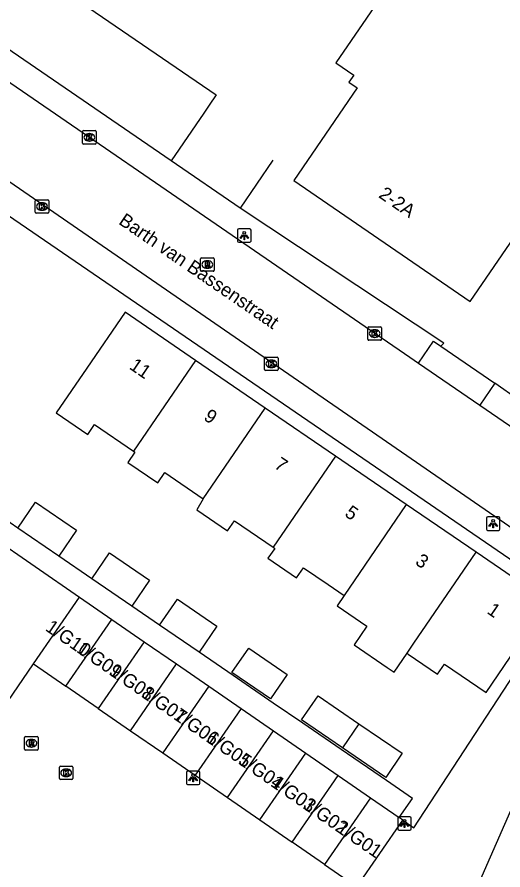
# Model space of a CAD drawing. Extents: x 160026 to 161302, y 384757 to 385701.
# Drawn here: x 160089.1 to 160125, y 385310.5 to 385373.5 of the extents above; entities that cross this region are included whole.
import ezdxf

# ---------------------------------------------------------------- set-up
doc = ezdxf.new("R2010")
doc.units = 0
for name, color, linetype in [('IMGEO_Kolk', 7, 'Continuous'), ('IMGEO_Lichtpunt', 7, 'Continuous'), ('IMGEO_Muur', 7, 'Continuous'), ('IMGEO_Openbare_ruimte_label', 7, 'Continuous'), ('IMGEO_Pand', 7, 'Continuous'), ('IMGEO_Pand_nummerreeks', 7, 'Continuous'), ('IMGEO_Rijbaan_lokaal_open', 7, 'Continuous'), ('IMGEO_Rioolput', 7, 'Continuous'), ('IMGEO_Voetpad_open', 7, 'Continuous')]:
    doc.layers.add(name, color=color, linetype=linetype)

msp = doc.modelspace()

# ---------------------------------------------------------------- linework, layer by layer
at = {"layer": 'IMGEO_Kolk'}
for p, q in [((160093.952, 385364.23), (160093.952, 385365.082)), ((160094.027, 385365.156), (160094.879, 385365.156)), ((160094.44, 385364.936), (160094.465, 385364.936)), ((160094.953, 385365.082), (160094.953, 385364.23)), ((160094.879, 385364.156), (160094.027, 385364.156)), ((160094.463, 385364.376), (160094.438, 385364.376)), ((160090.443, 385359.115), (160090.443, 385359.967)), ((160090.518, 385360.041), (160091.37, 385360.041)), ((160090.931, 385359.821), (160090.956, 385359.821)), ((160091.444, 385359.967), (160091.444, 385359.115)), ((160091.37, 385359.041), (160090.518, 385359.041)), ((160090.954, 385359.261), (160090.929, 385359.261)), ((160115.061, 385349.724), (160115.061, 385350.576)), ((160115.136, 385350.65), (160115.988, 385350.65)), ((160115.549, 385350.43), (160115.574, 385350.43)), ((160116.062, 385350.576), (160116.062, 385349.724)), ((160115.988, 385349.65), (160115.136, 385349.65)), ((160115.572, 385349.87), (160115.547, 385349.87)), ((160107.417, 385347.485), (160107.417, 385348.337)), ((160107.492, 385348.411), (160108.344, 385348.411)), ((160107.905, 385348.191), (160107.93, 385348.191)), ((160108.418, 385348.337), (160108.418, 385347.485)), ((160107.928, 385347.631), (160107.903, 385347.631)), ((160108.344, 385347.411), (160107.492, 385347.411)), ((160092.235, 385317.248), (160092.235, 385318.1)), ((160092.31, 385318.174), (160093.162, 385318.174)), ((160092.723, 385317.954), (160092.748, 385317.954)), ((160093.236, 385318.1), (160093.236, 385317.248)), ((160092.746, 385317.394), (160092.721, 385317.394)), ((160093.162, 385317.174), (160092.31, 385317.174))]:
    msp.add_line(p, q, dxfattribs=at)
for points in [[(160093.952, 385364.23), (160093.952, 385365.082)], [(160094.027, 385365.156), (160094.879, 385365.156)], [(160094.273, 385364.856), (160094.396, 385364.856), (160094.396, 385364.705), (160094.526, 385364.856), (160094.69, 385364.856), (160094.544, 385364.705), (160094.697, 385364.456), (160094.545, 385364.456), (160094.46, 385364.62), (160094.396, 385364.553), (160094.396, 385364.456), (160094.273, 385364.456), (160094.273, 385364.856)], [(160094.953, 385365.082), (160094.953, 385364.23)], [(160094.879, 385364.156), (160094.027, 385364.156)], [(160090.443, 385359.115), (160090.443, 385359.967)], [(160090.518, 385360.041), (160091.37, 385360.041)], [(160090.764, 385359.741), (160090.887, 385359.741), (160090.887, 385359.59), (160091.017, 385359.741), (160091.181, 385359.741), (160091.035, 385359.59), (160091.188, 385359.341), (160091.036, 385359.341), (160090.951, 385359.505), (160090.887, 385359.438), (160090.887, 385359.341), (160090.764, 385359.341), (160090.764, 385359.741)], [(160091.444, 385359.967), (160091.444, 385359.115)], [(160091.37, 385359.041), (160090.518, 385359.041)], [(160115.061, 385349.724), (160115.061, 385350.576)], [(160115.136, 385350.65), (160115.988, 385350.65)], [(160115.382, 385350.35), (160115.505, 385350.35), (160115.505, 385350.199), (160115.635, 385350.35), (160115.799, 385350.35), (160115.653, 385350.199), (160115.806, 385349.95), (160115.654, 385349.95), (160115.569, 385350.114), (160115.505, 385350.047), (160115.505, 385349.95), (160115.382, 385349.95), (160115.382, 385350.35)], [(160116.062, 385350.576), (160116.062, 385349.724)], [(160115.988, 385349.65), (160115.136, 385349.65)], [(160107.417, 385347.485), (160107.417, 385348.337)], [(160107.492, 385348.411), (160108.344, 385348.411)], [(160108.418, 385348.337), (160108.418, 385347.485)], [(160107.738, 385348.111), (160107.861, 385348.111), (160107.861, 385347.96), (160107.991, 385348.111), (160108.155, 385348.111), (160108.009, 385347.96), (160108.162, 385347.711), (160108.01, 385347.711), (160107.925, 385347.875), (160107.861, 385347.808), (160107.861, 385347.711), (160107.738, 385347.711), (160107.738, 385348.111)], [(160108.344, 385347.411), (160107.492, 385347.411)], [(160092.235, 385317.248), (160092.235, 385318.1)], [(160092.31, 385318.174), (160093.162, 385318.174)], [(160093.236, 385318.1), (160093.236, 385317.248)], [(160092.556, 385317.874), (160092.679, 385317.874), (160092.679, 385317.723), (160092.809, 385317.874), (160092.973, 385317.874), (160092.827, 385317.723), (160092.98, 385317.474), (160092.828, 385317.474), (160092.743, 385317.638), (160092.679, 385317.571), (160092.679, 385317.474), (160092.556, 385317.474), (160092.556, 385317.874)], [(160093.162, 385317.174), (160092.31, 385317.174)]]:
    msp.add_lwpolyline(points, dxfattribs=at)
for centre, start, end in [((160094.029, 385365.08), 91.55205, 178.44795), ((160094.029, 385365.08), 91.55205, 178.44795), ((160094.877, 385365.08), 1.55205, 88.44795), ((160094.877, 385365.08), 1.55205, 88.44795), ((160094.029, 385364.232), 181.55205, 268.44795), ((160094.029, 385364.232), 181.55205, 268.44795), ((160094.877, 385364.232), 271.55205, 358.44795), ((160094.877, 385364.232), 271.55205, 358.44795), ((160090.52, 385359.965), 91.55205, 178.44795), ((160090.52, 385359.965), 91.55205, 178.44795), ((160091.368, 385359.965), 1.55205, 88.44795), ((160091.368, 385359.965), 1.55205, 88.44795), ((160090.52, 385359.117), 181.55205, 268.44795), ((160090.52, 385359.117), 181.55205, 268.44795), ((160091.368, 385359.117), 271.55205, 358.44795), ((160091.368, 385359.117), 271.55205, 358.44795), ((160115.138, 385350.574), 91.55205, 178.44795), ((160115.138, 385350.574), 91.55205, 178.44795), ((160115.986, 385350.574), 1.55205, 88.44795), ((160115.986, 385350.574), 1.55205, 88.44795), ((160115.138, 385349.726), 181.55205, 268.44795), ((160115.138, 385349.726), 181.55205, 268.44795), ((160115.986, 385349.726), 271.55205, 358.44795), ((160115.986, 385349.726), 271.55205, 358.44795), ((160107.494, 385348.335), 91.55205, 178.44795), ((160107.494, 385348.335), 91.55205, 178.44795), ((160108.342, 385348.335), 1.55205, 88.44795), ((160108.342, 385348.335), 1.55205, 88.44795), ((160107.494, 385347.487), 181.55205, 268.44795), ((160107.494, 385347.487), 181.55205, 268.44795), ((160108.342, 385347.487), 271.55205, 358.44795), ((160108.342, 385347.487), 271.55205, 358.44795), ((160092.312, 385318.098), 91.55205, 178.44795), ((160092.312, 385318.098), 91.55205, 178.44795), ((160093.16, 385318.098), 1.55205, 88.44795), ((160093.16, 385318.098), 1.55205, 88.44795), ((160092.312, 385317.25), 181.55205, 268.44795), ((160092.312, 385317.25), 181.55205, 268.44795), ((160093.16, 385317.25), 271.55205, 358.44795), ((160093.16, 385317.25), 271.55205, 358.44795)]:
    msp.add_arc(centre, 0.0765, start, end, dxfattribs=at)
for centre, major_axis, ratio, start_param, end_param in [((160094.439, 385364.656), (-0.387, 0.002), 0.722429, 4.712389, 7.853982), ((160094.464, 385364.656), (-0.39, 0.002), 0.717154, 1.570796, 4.712389), ((160090.93, 385359.541), (-0.387, 0.002), 0.722429, 4.712389, 7.853982), ((160090.955, 385359.541), (-0.39, 0.002), 0.717154, 1.570796, 4.712389), ((160115.548, 385350.15), (-0.387, 0.002), 0.722429, 4.712389, 7.853982), ((160115.573, 385350.15), (-0.39, 0.002), 0.717154, 1.570796, 4.712389), ((160107.904, 385347.911), (-0.387, 0.002), 0.722429, 4.712389, 7.853982), ((160107.929, 385347.911), (-0.39, 0.002), 0.717154, 1.570796, 4.712389), ((160092.722, 385317.674), (-0.387, 0.002), 0.722429, 4.712389, 7.853982), ((160092.747, 385317.674), (-0.39, 0.002), 0.717154, 1.570796, 4.712389)]:
    msp.add_ellipse(centre, major_axis=major_axis, ratio=ratio, start_param=start_param, end_param=end_param, dxfattribs=at)
at = {"layer": 'IMGEO_Lichtpunt'}
for p, q in [((160105.414, 385357.796), (160105.414, 385356.989)), ((160105.414, 385357.796), (160105.414, 385356.989)), ((160106.316, 385357.891), (160105.508, 385357.891)), ((160106.316, 385357.891), (160105.508, 385357.891)), ((160106.41, 385356.989), (160106.41, 385357.796)), ((160106.41, 385356.989), (160106.41, 385357.796)), ((160105.508, 385356.895), (160106.316, 385356.895)), ((160105.508, 385356.895), (160106.316, 385356.895)), ((160123.824, 385336.503), (160123.824, 385335.696)), ((160123.824, 385336.503), (160123.824, 385335.696)), ((160124.726, 385336.598), (160123.918, 385336.598)), ((160124.726, 385336.598), (160123.918, 385336.598)), ((160124.82, 385335.696), (160124.82, 385336.503)), ((160124.82, 385335.696), (160124.82, 385336.503)), ((160123.918, 385335.602), (160124.726, 385335.602)), ((160123.918, 385335.602), (160124.726, 385335.602)), ((160101.628, 385317.703), (160101.628, 385316.896)), ((160101.628, 385317.703), (160101.628, 385316.896)), ((160102.53, 385317.798), (160101.722, 385317.798)), ((160102.53, 385317.798), (160101.722, 385317.798)), ((160102.624, 385316.896), (160102.624, 385317.703)), ((160102.624, 385316.896), (160102.624, 385317.703)), ((160101.722, 385316.802), (160102.53, 385316.802)), ((160101.722, 385316.802), (160102.53, 385316.802)), ((160117.266, 385314.329), (160117.266, 385313.522)), ((160117.266, 385314.329), (160117.266, 385313.522)), ((160118.168, 385314.424), (160117.36, 385314.424)), ((160118.168, 385314.424), (160117.36, 385314.424)), ((160118.262, 385313.522), (160118.262, 385314.329)), ((160118.262, 385313.522), (160118.262, 385314.329)), ((160117.36, 385313.428), (160118.168, 385313.428)), ((160117.36, 385313.428), (160118.168, 385313.428))]:
    msp.add_line(p, q, dxfattribs=at)
for points in [[(160105.788, 385357.46), (160105.827, 385357.432), (160105.639, 385357.17), (160105.601, 385357.197), (160105.788, 385357.46)], [(160105.89, 385357.412), (160105.937, 385357.412), (160105.937, 385357.09), (160105.89, 385357.09), (160105.89, 385357.412)], [(160106, 385357.432), (160106.038, 385357.459), (160106.225, 385357.197), (160106.186, 385357.169), (160106, 385357.432)], [(160124.198, 385336.167), (160124.237, 385336.139), (160124.049, 385335.877), (160124.011, 385335.904), (160124.198, 385336.167)], [(160124.3, 385336.119), (160124.347, 385336.119), (160124.347, 385335.797), (160124.3, 385335.797), (160124.3, 385336.119)], [(160124.41, 385336.139), (160124.448, 385336.166), (160124.635, 385335.904), (160124.596, 385335.876), (160124.41, 385336.139)], [(160102.002, 385317.367), (160102.041, 385317.339), (160101.853, 385317.077), (160101.815, 385317.104), (160102.002, 385317.367)], [(160102.104, 385317.319), (160102.151, 385317.319), (160102.151, 385316.997), (160102.104, 385316.997), (160102.104, 385317.319)], [(160102.214, 385317.339), (160102.252, 385317.366), (160102.439, 385317.104), (160102.4, 385317.076), (160102.214, 385317.339)], [(160117.64, 385313.993), (160117.679, 385313.965), (160117.491, 385313.703), (160117.453, 385313.73), (160117.64, 385313.993)], [(160117.742, 385313.945), (160117.789, 385313.945), (160117.789, 385313.623), (160117.742, 385313.623), (160117.742, 385313.945)], [(160117.852, 385313.965), (160117.89, 385313.992), (160118.077, 385313.73), (160118.038, 385313.702), (160117.852, 385313.965)]]:
    msp.add_lwpolyline(points, dxfattribs=at)
for centre in [(160105.913, 385357.594), (160124.323, 385336.301), (160102.127, 385317.501), (160117.765, 385314.127)]:
    msp.add_circle(centre, 0.0994, dxfattribs=at)
for centre, start, end in [((160105.508, 385357.796), 90, 180), ((160105.508, 385357.796), 90, 180), ((160106.316, 385357.796), 0, 90), ((160106.316, 385357.796), 0, 90), ((160105.508, 385356.989), 180, 270), ((160105.508, 385356.989), 180, 270), ((160106.316, 385356.989), 270, 0), ((160106.316, 385356.989), 270, 360), ((160123.918, 385336.503), 90, 180), ((160123.918, 385336.503), 90, 180), ((160124.726, 385336.503), 0, 90), ((160124.726, 385336.503), 0, 90), ((160123.918, 385335.696), 180, 270), ((160123.918, 385335.696), 180, 270), ((160124.726, 385335.696), 270, 0), ((160124.726, 385335.696), 270, 360), ((160101.722, 385317.703), 90, 180), ((160101.722, 385317.703), 90, 180), ((160102.53, 385317.703), 0, 90), ((160102.53, 385317.703), 0, 90), ((160101.722, 385316.896), 180, 270), ((160101.722, 385316.896), 180, 270), ((160102.53, 385316.896), 270, 0), ((160102.53, 385316.896), 270, 360), ((160117.36, 385314.329), 90, 180), ((160117.36, 385314.329), 90, 180), ((160118.168, 385314.329), 0, 90), ((160118.168, 385314.329), 0, 90), ((160117.36, 385313.522), 180, 270), ((160117.36, 385313.522), 180, 270), ((160118.168, 385313.522), 270, 0), ((160118.168, 385313.522), 270, 360)]:
    msp.add_arc(centre, 0.0946, start, end, dxfattribs=at)
at = {"layer": 'IMGEO_Muur'}
for points in [[(160105.594, 385359.428), (160100.498, 385362.918)], [(160108.013, 385362.959), (160105.594, 385359.428)]]:
    msp.add_lwpolyline(points, dxfattribs=at)
at = {"layer": 'IMGEO_Pand'}
for points in [[(160080.573, 385377.746), (160084.43, 385383.37), (160085.405, 385382.701), (160096.434, 385398.784), (160095.808, 385399.213), (160097.475, 385401.643), (160098.112, 385401.206), (160102.436, 385407.513), (160106.561, 385404.685), (160111.11, 385401.565), (160094.103, 385376.765), (160094.475, 385376.509), (160093.406, 385374.95), (160103.841, 385367.794), (160103.323, 385367.037), (160102.919, 385366.448), (160100.498, 385362.918)], [(160124.902, 385387.961), (160112.687, 385370.157), (160114.009, 385369.25), (160113.654, 385368.732), (160114.265, 385368.313), (160109.571, 385361.468), (160122.625, 385352.516), (160127.943, 385360.271)], [(160100.498, 385362.918), (160084.795, 385373.675), (160085.346, 385374.478), (160080.847, 385377.563), (160080.615, 385377.224), (160080.343, 385377.411), (160080.573, 385377.746)], [(160102.305, 385348.166), (160097.091, 385351.727), (160094.271, 385347.599), (160092.004, 385344.28), (160094.335, 385342.688), (160094.832, 385343.417), (160097.716, 385341.447)], [(160102.305, 385348.166), (160097.716, 385341.447)], [(160107.46, 385344.645), (160102.305, 385348.166)], [(160102.876, 385337.933), (160107.46, 385344.645)], [(160112.655, 385341.096), (160107.46, 385344.645)], [(160097.716, 385341.447), (160097.817, 385341.378), (160097.301, 385340.623), (160099.511, 385339.114), (160100.032, 385339.876), (160102.876, 385337.933)], [(160112.655, 385341.096), (160108.045, 385334.347)], [(160117.897, 385337.515), (160112.655, 385341.096)], [(160089.163, 385335.77), (160090.474, 385337.685), (160093.507, 385335.608), (160092.196, 385333.693)], [(160102.876, 385337.933), (160102.399, 385337.115), (160104.675, 385335.56), (160105.183, 385336.303), (160108.045, 385334.347)], [(160117.897, 385337.515), (160113.298, 385330.781)], [(160123.055, 385333.992), (160117.897, 385337.515)], [(160092.196, 385333.693), (160089.163, 385335.77)], [(160087.143, 385335.207), (160093.727, 385330.667)], [(160108.045, 385334.347), (160108.163, 385334.267), (160107.661, 385333.533), (160109.775, 385332.089), (160110.286, 385332.837), (160112.117, 385331.587), (160113.298, 385330.781)], [(160094.638, 385332.021), (160095.948, 385333.937), (160098.91, 385331.91), (160097.599, 385329.995)], [(160117.949, 385326.515), (160118.457, 385327.259), (160123.055, 385333.992)], [(160117.949, 385326.515), (160118.047, 385326.448), (160120.211, 385324.97), (160120.717, 385325.711), (160123.798, 385323.607), (160125.58, 385326.215), (160128.399, 385330.342), (160123.055, 385333.992)], [(160097.599, 385329.995), (160094.638, 385332.021)], [(160090.326, 385325.736), (160093.727, 385330.667)], [(160093.727, 385330.667), (160096.117, 385329.018)], [(160113.298, 385330.781), (160112.778, 385330.02), (160114.982, 385328.515), (160114.04, 385327.136), (160116.493, 385325.461), (160116.995, 385325.118), (160117.949, 385326.515)], [(160099.648, 385328.591), (160100.959, 385330.506), (160103.882, 385328.505), (160102.571, 385326.59)], [(160092.716, 385324.087), (160096.117, 385329.018)], [(160096.117, 385329.018), (160098.508, 385327.37)], [(160102.571, 385326.59), (160099.648, 385328.591)], [(160098.508, 385327.37), (160095.107, 385322.439)], [(160098.508, 385327.37), (160100.898, 385325.721)], [(160105.001, 385325.087), (160106.236, 385326.893), (160109.08, 385324.946), (160107.844, 385323.141), (160105.001, 385325.087)], [(160086.537, 385320.243), (160090.326, 385325.736)], [(160090.326, 385325.736), (160092.716, 385324.087)], [(160097.498, 385320.79), (160100.898, 385325.721)], [(160100.898, 385325.721), (160103.289, 385324.073)], [(160095.107, 385322.439), (160092.716, 385324.087)], [(160103.289, 385324.073), (160099.888, 385319.142)], [(160103.289, 385324.073), (160105.679, 385322.424)], [(160113.174, 385319.523), (160110.152, 385321.591), (160111.373, 385323.376), (160114.394, 385321.309)], [(160095.107, 385322.439), (160097.498, 385320.79)], [(160105.679, 385322.424), (160102.278, 385317.493)], [(160105.679, 385322.424), (160108.07, 385320.776)], [(160114.394, 385321.309), (160117.593, 385319.119), (160116.371, 385317.335), (160113.174, 385319.523)], [(160114.394, 385321.309), (160113.174, 385319.523)], [(160097.498, 385320.79), (160099.888, 385319.142)], [(160104.669, 385315.844), (160108.07, 385320.776)], [(160108.07, 385320.776), (160110.461, 385319.127)], [(160099.888, 385319.142), (160102.278, 385317.493)], [(160107.06, 385314.196), (160110.461, 385319.127)], [(160110.461, 385319.127), (160112.851, 385317.479)], [(160102.278, 385317.493), (160104.669, 385315.844)], [(160109.45, 385312.547), (160112.851, 385317.479)], [(160112.851, 385317.479), (160115.242, 385315.83)], [(160104.669, 385315.844), (160107.06, 385314.196)], [(160115.242, 385315.83), (160111.84, 385310.899)], [(160115.242, 385315.83), (160117.368, 385314.364)], [(160107.06, 385314.196), (160109.45, 385312.547)], [(160111.84, 385310.899), (160114.231, 385309.25), (160117.632, 385314.182)], [(160117.632, 385314.182), (160117.368, 385314.364)], [(160111.84, 385310.899), (160109.45, 385312.547)]]:
    msp.add_lwpolyline(points, dxfattribs=at)
at = {"layer": 'IMGEO_Rijbaan_lokaal_open'}
for points in [[(160076.337, 385377.118), (160118.151, 385348.405), (160118.796, 385347.963)], [(160130.948, 385332.139), (160072.906, 385372.103)], [(160118.796, 385347.963), (160123.334, 385344.855)], [(160123.334, 385344.855), (160153.286, 385324.341), (160154.329, 385323.627)], [(160117.632, 385314.182), (160118.455, 385313.614), (160129.62, 385330.68)], [(160132.92, 385328.421), (160128.791, 385322.11), (160120.909, 385304.204)]]:
    msp.add_lwpolyline(points, dxfattribs=at)
at = {"layer": 'IMGEO_Rioolput'}
for p, q in [((160102.752, 385355.752), (160103.604, 385355.752)), ((160102.677, 385354.826), (160102.677, 385355.678)), ((160103.165, 385355.532), (160103.19, 385355.532)), ((160103.678, 385355.678), (160103.678, 385354.826)), ((160103.604, 385354.752), (160102.752, 385354.752)), ((160103.188, 385354.972), (160103.163, 385354.972)), ((160089.662, 385319.436), (160089.662, 385320.288)), ((160089.737, 385320.362), (160090.589, 385320.362)), ((160090.15, 385320.142), (160090.175, 385320.142)), ((160090.663, 385320.288), (160090.663, 385319.436)), ((160090.589, 385319.362), (160089.737, 385319.362)), ((160090.173, 385319.582), (160090.148, 385319.582))]:
    msp.add_line(p, q, dxfattribs=at)
for points in [[(160102.752, 385355.752), (160103.604, 385355.752)], [(160102.677, 385354.826), (160102.677, 385355.678)], [(160103.266, 385355.45), (160103.014, 385355.452), (160103.014, 385355.052)], [(160103.014, 385355.052), (160103.138, 385355.052), (160103.138, 385355.214), (160103.149, 385355.214)], [(160103.192, 385355.371), (160103.138, 385355.371), (160103.138, 385355.29)], [(160103.138, 385355.29), (160103.19, 385355.29)], [(160103.196, 385355.185), (160103.267, 385355.052), (160103.407, 385355.052), (160103.342, 385355.178)], [(160103.678, 385355.678), (160103.678, 385354.826)], [(160103.604, 385354.752), (160102.752, 385354.752)], [(160089.662, 385319.436), (160089.662, 385320.288)], [(160089.737, 385320.362), (160090.589, 385320.362)], [(160090.251, 385320.06), (160089.999, 385320.062), (160089.999, 385319.662)], [(160089.999, 385319.662), (160090.123, 385319.662), (160090.123, 385319.824), (160090.134, 385319.824)], [(160090.177, 385319.981), (160090.123, 385319.981), (160090.123, 385319.9)], [(160090.123, 385319.9), (160090.175, 385319.9)], [(160090.663, 385320.288), (160090.663, 385319.436)], [(160090.589, 385319.362), (160089.737, 385319.362)], [(160090.181, 385319.795), (160090.252, 385319.662), (160090.392, 385319.662), (160090.327, 385319.788)]]:
    msp.add_lwpolyline(points, dxfattribs=at)
for centre, radius, start, end in [((160102.754, 385355.676), 0.0765, 91.55205, 178.44795), ((160102.754, 385355.676), 0.0765, 91.55205, 178.44795), ((160103.602, 385355.676), 0.0765, 1.55205, 88.44795), ((160103.602, 385355.676), 0.0765, 1.55205, 88.44795), ((160103.148, 385355.161), 0.0533, 26.02933, 88.69889), ((160103.174, 385355.479), 0.19, 274.7715, 282.96867), ((160103.198, 385355.275), 0.0964, 77.00612, 93.18647), ((160103.212, 385355.332), 0.0378, 276.66336, 79.67722), ((160103.265, 385355.34), 0.109, 350.36119, 89.41601), ((160103.263, 385355.34), 0.112, 277.58423, 350.98172), ((160103.247, 385355.125), 0.108, 29.51342, 73.79051), ((160102.754, 385354.828), 0.0765, 181.55205, 268.44795), ((160102.754, 385354.828), 0.0765, 181.55205, 268.44795), ((160103.602, 385354.828), 0.0765, 271.55205, 358.44795), ((160103.602, 385354.828), 0.0765, 271.55205, 358.44795), ((160089.739, 385320.286), 0.0765, 91.55205, 178.44795), ((160089.739, 385320.286), 0.0765, 91.55205, 178.44795), ((160090.133, 385319.771), 0.0533, 26.02933, 88.69889), ((160090.159, 385320.089), 0.19, 274.7715, 282.96867), ((160090.183, 385319.885), 0.0964, 77.00612, 93.18647), ((160090.197, 385319.942), 0.0378, 276.66336, 79.67722), ((160090.25, 385319.95), 0.109, 350.36119, 89.41601), ((160090.248, 385319.95), 0.112, 277.58423, 350.98172), ((160090.232, 385319.735), 0.108, 29.51342, 73.79051), ((160090.587, 385320.286), 0.0765, 1.55205, 88.44795), ((160090.587, 385320.286), 0.0765, 1.55205, 88.44795), ((160089.739, 385319.438), 0.0765, 181.55205, 268.44795), ((160089.739, 385319.438), 0.0765, 181.55205, 268.44795), ((160090.587, 385319.438), 0.0765, 271.55205, 358.44795), ((160090.587, 385319.438), 0.0765, 271.55205, 358.44795)]:
    msp.add_arc(centre, radius, start, end, dxfattribs=at)
for centre, major_axis, ratio, start_param, end_param in [((160103.164, 385355.252), (-0.387, 0.002), 0.722429, 4.712389, 7.853982), ((160103.189, 385355.252), (-0.39, 0.002), 0.717154, 1.570796, 4.712389), ((160090.149, 385319.862), (-0.387, 0.002), 0.722429, 4.712389, 7.853982), ((160090.174, 385319.862), (-0.39, 0.002), 0.717154, 1.570796, 4.712389)]:
    msp.add_ellipse(centre, major_axis=major_axis, ratio=ratio, start_param=start_param, end_param=end_param, dxfattribs=at)
at = {"layer": 'IMGEO_Voetpad_open'}
for points in [[(160129.62, 385330.68), (160087.038, 385359.824), (160081.559, 385363.574)], [(160120.442, 385349.221), (160120.662, 385349.43), (160105.594, 385359.428), (160100.498, 385362.918)], [(160118.796, 385347.963), (160119.906, 385349.578), (160120.442, 385349.221)], [(160120.442, 385349.221), (160124.446, 385346.473)], [(160124.446, 385346.473), (160123.334, 385344.855)], [(160154.104, 385326.136), (160149.901, 385329.017), (160126.296, 385345.192), (160126.203, 385345.256), (160124.446, 385346.473)], [(160089.163, 385335.77), (160086.859, 385337.347), (160086.233, 385336.432)], [(160094.638, 385332.021), (160092.196, 385333.693)], [(160099.648, 385328.591), (160097.599, 385329.995)], [(160117.368, 385314.364), (160118.35, 385315.789), (160116.428, 385317.104), (160113.085, 385319.392), (160110.247, 385321.335), (160108.053, 385322.837), (160105.09, 385324.865), (160102.571, 385326.59)]]:
    msp.add_lwpolyline(points, dxfattribs=at)

# ---------------------------------------------------------------- texts
at = {"layer": 'IMGEO_Openbare_ruimte_label'}
msp.add_text('Barth van Bassenstraat', height=1, rotation=325.59477, dxfattribs=at).set_placement((160096.552, 385358.295))
at = {"layer": 'IMGEO_Pand_nummerreeks'}
for s, rotation, p in [('2-2A', 325.55896, (160115.789, 385360.26)), ('11', 325.66488, (160097.337, 385347.586)), ('9', 325.66488, (160102.841, 385343.828)), ('7', 325.66488, (160108.059, 385340.264)), ('5', 325.66264, (160113.277, 385336.7)), ('3', 325.66264, (160118.495, 385333.136)), ('1', 325.66264, (160123.807, 385329.506)), ('1/G10', 325.40805, (160091.13, 385328.243)), ('1/G09', 325.40805, (160093.44, 385326.649)), ('1/G08', 325.40805, (160095.836, 385324.997)), ('1/G07', 325.40805, (160098.224, 385323.35)), ('1/G06', 325.40805, (160100.614, 385321.702)), ('1/G05', 325.40805, (160103.005, 385320.053)), ('1/G04', 325.40805, (160105.395, 385318.405)), ('1/G03', 325.40805, (160107.786, 385316.756)), ('1/G02', 325.40805, (160110.171, 385315.111)), ('1/G01', 325.41054, (160112.657, 385313.396))]:
    msp.add_text(s, height=1, rotation=rotation, dxfattribs=at).set_placement(p)

doc.saveas('drawing.dxf')
